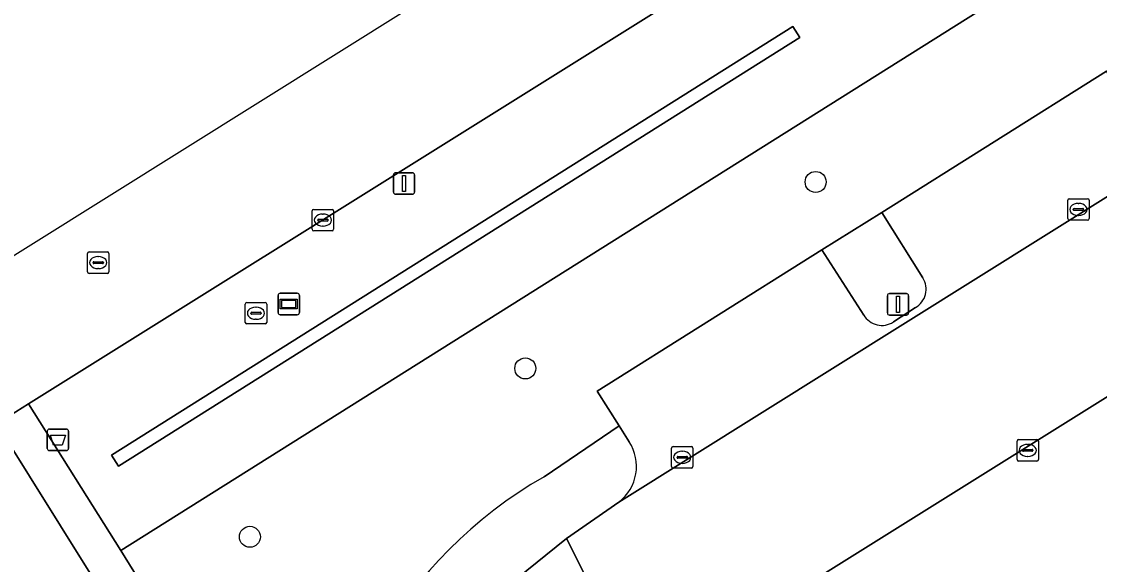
# Model space of a CAD drawing. Extents: x 158455 to 159797, y 387218 to 388672.
# Drawn here: x 158586.4 to 158636.6, y 387937.4 to 387962.7 of the extents above; entities that cross this region are included whole.
import ezdxf

# ---------------------------------------------------------------- set-up
doc = ezdxf.new("R2010")
doc.units = 0
for name, color, linetype in [('IMGEO_Afvalbak', 7, 'Continuous'), ('IMGEO_Boom', 7, 'Continuous'), ('IMGEO_Brandkraan', 7, 'Continuous'), ('IMGEO_Erf', 7, 'Continuous'), ('IMGEO_Groenvoorziening', 7, 'Continuous'), ('IMGEO_Haag', 7, 'Continuous'), ('IMGEO_Kolk', 7, 'Continuous'), ('IMGEO_Lichtmast', 7, 'Continuous'), ('IMGEO_Parkeervlak_open', 7, 'Continuous'), ('IMGEO_Rijbaan_lokaal_gesloten', 7, 'Continuous'), ('IMGEO_Rioolput', 7, 'Continuous'), ('IMGEO_Verklikker', 7, 'Continuous'), ('IMGEO_Voetpad_open', 7, 'Continuous')]:
    doc.layers.add(name, color=color, linetype=linetype)

msp = doc.modelspace()

# ---------------------------------------------------------------- linework, layer by layer
at = {"layer": 'IMGEO_Afvalbak'}
for p, q in [((158587.673, 387943.742), (158588.463, 387943.742)), ((158588.463, 387943.742), (158587.673, 387943.742)), ((158587.573, 387942.842), (158587.573, 387943.642)), ((158587.573, 387943.642), (158587.573, 387942.842)), ((158588.563, 387943.642), (158588.563, 387942.842)), ((158588.563, 387942.842), (158588.563, 387943.642)), ((158588.463, 387942.742), (158587.673, 387942.742)), ((158587.673, 387942.742), (158588.463, 387942.742))]:
    msp.add_line(p, q, dxfattribs=at)
msp.add_lwpolyline([(158587.716, 387943.456), (158588.42, 387943.456), (158588.271, 387942.986), (158587.865, 387942.986), (158587.716, 387943.456)], dxfattribs=at)
for centre, start, end in [((158587.673, 387943.642), 90, 180), ((158587.673, 387943.642), 90, 180), ((158588.463, 387943.642), 0, 90), ((158588.463, 387943.642), 360, 90), ((158587.673, 387942.842), 180, 270), ((158587.673, 387942.842), 180, 270), ((158588.463, 387942.842), 270, 0), ((158588.463, 387942.842), 270, 0)]:
    msp.add_arc(centre, 0.1, start, end, dxfattribs=at)
at = {"layer": 'IMGEO_Boom'}
for centre in [(158623.371, 387955.25), (158609.844, 387946.569), (158597.012, 387938.725)]:
    msp.add_circle(centre, 0.489, dxfattribs=at)
at = {"layer": 'IMGEO_Brandkraan'}
for p, q in [((158596.794, 387948.712), (158596.794, 387949.564)), ((158596.869, 387949.638), (158597.721, 387949.638)), ((158597.282, 387949.418), (158597.307, 387949.418)), ((158597.795, 387949.564), (158597.795, 387948.712)), ((158597.053, 387949.132), (158597.053, 387949.144)), ((158597.491, 387949.095), (158597.093, 387949.095)), ((158597.096, 387949.181), (158597.494, 387949.181)), ((158597.305, 387948.858), (158597.28, 387948.858)), ((158597.537, 387949.144), (158597.537, 387949.132)), ((158597.721, 387948.638), (158596.869, 387948.638))]:
    msp.add_line(p, q, dxfattribs=at)
for points in [[(158596.794, 387948.712), (158596.794, 387949.564)], [(158596.869, 387949.638), (158597.721, 387949.638)], [(158597.795, 387949.564), (158597.795, 387948.712)], [(158597.721, 387948.638), (158596.869, 387948.638)]]:
    msp.add_lwpolyline(points, dxfattribs=at)
for centre, radius, start, end in [((158596.871, 387949.562), 0.0765, 91.552, 178.448), ((158596.871, 387949.562), 0.0765, 91.552, 178.448), ((158597.719, 387949.562), 0.0765, 1.552, 88.448), ((158597.719, 387949.562), 0.0765, 1.552, 88.448), ((158596.871, 387948.714), 0.0765, 181.552, 268.448), ((158596.871, 387948.714), 0.0765, 181.552, 268.448), ((158597.093, 387949.141), 0.0403, 85.8775, 175.7526), ((158597.09, 387949.131), 0.0366, 178.938, 274.7102), ((158597.494, 387949.138), 0.043, 264.8664, 352.4533), ((158597.498, 387949.143), 0.0386, 1.7309, 96.639), ((158597.719, 387948.714), 0.0765, 271.552, 358.448), ((158597.719, 387948.714), 0.0765, 271.552, 358.448)]:
    msp.add_arc(centre, radius, start, end, dxfattribs=at)
for centre, major_axis, ratio, start_param, end_param in [((158597.281, 387949.138), (-0.387, 0.002), 0.722429, 4.712389, 7.853982), ((158597.306, 387949.138), (-0.39, 0.002), 0.717154, 1.570796, 4.712389)]:
    msp.add_ellipse(centre, major_axis=major_axis, ratio=ratio, start_param=start_param, end_param=end_param, dxfattribs=at)
at = {"layer": 'IMGEO_Erf'}
msp.add_lwpolyline([(158693.899, 387980.837), (158616.755, 387932.616), (158615.34, 387931.575), (158614.436, 387930.699)], dxfattribs=at)
at = {"layer": 'IMGEO_Groenvoorziening'}
for points in [[(158681.258, 388004.023), (158680.443, 388003.507), (158679.799, 388003.099), (158674.848, 388000), (158586.704, 387944.915), (158591.006, 387938.082), (158681.122, 387994.739), (158681.503, 387994.979), (158681.403, 387998.044), (158681.34, 388000), (158681.495, 388001.799), (158682.361, 388002.322)], [(158590.888, 387942.023), (158590.568, 387942.531), (158622.315, 387962.491), (158622.635, 387961.983)], [(158590.888, 387942.023), (158622.635, 387961.983), (158622.315, 387962.491), (158590.568, 387942.531)], [(158488.574, 387883.891), (158493.308, 387876.386), (158500, 387880.63), (158536.681, 387903.888), (158589.704, 387936.796), (158585.207, 387943.981), (158555.076, 387925.231), (158500, 387890.959)]]:
    msp.add_lwpolyline(points, close=True, dxfattribs=at)
for points in [[(158684.358, 388003.531), (158682.361, 388002.322), (158681.495, 388001.799), (158681.34, 388000), (158681.403, 387998.044), (158681.503, 387994.979), (158681.122, 387994.739), (158591.006, 387938.082), (158595.514, 387930.784), (158600.33, 387923.19)], [(158610.717, 387941.518), (158614.217, 387943.887), (158613.192, 387945.51), (158623.656, 387952.083), (158626.454, 387953.83), (158636.923, 387960.416), (158639.743, 387962.124), (158650.237, 387968.707), (158652.994, 387970.461), (158663.669, 387977.074), (158666.375, 387978.758), (158676.888, 387985.331), (158678.526, 387986.349), (158686.746, 387991.519), (158690.435, 387993.935)], [(158628.369, 387950.78), (158626.454, 387953.83), (158623.656, 387952.083), (158625.609, 387949.054)], [(158626.996, 387948.731), (158628.017, 387949.404)]]:
    msp.add_lwpolyline(points, dxfattribs=at)
for centre, radius, start, end in [((158627.542, 387950.259), 0.978, 299.0833, 32.218), ((158626.457, 387949.555), 0.985, 210.5794, 303.2022), ((158620.866, 387923.659), 20.541, 119.6083, 181.3088)]:
    msp.add_arc(centre, radius, start, end, dxfattribs=at)
at = {"layer": 'IMGEO_Haag'}
msp.add_lwpolyline([(158590.888, 387942.023), (158622.635, 387961.983), (158622.315, 387962.491), (158590.568, 387942.531)], close=True, dxfattribs=at)
at = {"layer": 'IMGEO_Kolk'}
for p, q in [((158635.115, 387953.546), (158635.115, 387954.398)), ((158635.19, 387954.472), (158636.042, 387954.472)), ((158635.603, 387954.252), (158635.628, 387954.252)), ((158636.116, 387954.398), (158636.116, 387953.546)), ((158599.911, 387953.049), (158599.911, 387953.901)), ((158599.986, 387953.975), (158600.838, 387953.975)), ((158600.399, 387953.755), (158600.424, 387953.755)), ((158600.912, 387953.901), (158600.912, 387953.049)), ((158635.374, 387953.966), (158635.374, 387953.978)), ((158635.812, 387953.929), (158635.414, 387953.929)), ((158635.417, 387954.015), (158635.815, 387954.015)), ((158635.858, 387953.978), (158635.858, 387953.966)), ((158600.17, 387953.469), (158600.17, 387953.481)), ((158600.608, 387953.432), (158600.21, 387953.432)), ((158600.213, 387953.518), (158600.611, 387953.518)), ((158600.654, 387953.481), (158600.654, 387953.469)), ((158636.042, 387953.472), (158635.19, 387953.472)), ((158635.626, 387953.692), (158635.601, 387953.692)), ((158600.838, 387952.975), (158599.986, 387952.975)), ((158600.422, 387953.195), (158600.397, 387953.195)), ((158632.754, 387942.325), (158632.754, 387943.177)), ((158632.829, 387943.251), (158633.681, 387943.251)), ((158633.755, 387943.177), (158633.755, 387942.325)), ((158616.655, 387942.001), (158616.655, 387942.853)), ((158616.73, 387942.927), (158617.582, 387942.927)), ((158617.143, 387942.707), (158617.168, 387942.707)), ((158617.656, 387942.853), (158617.656, 387942.001)), ((158633.013, 387942.745), (158633.013, 387942.757)), ((158633.451, 387942.708), (158633.053, 387942.708)), ((158633.056, 387942.794), (158633.454, 387942.794)), ((158633.242, 387943.031), (158633.267, 387943.031)), ((158633.497, 387942.757), (158633.497, 387942.745)), ((158616.914, 387942.421), (158616.914, 387942.433)), ((158617.352, 387942.384), (158616.954, 387942.384)), ((158616.957, 387942.47), (158617.355, 387942.47)), ((158617.398, 387942.433), (158617.398, 387942.421)), ((158633.681, 387942.251), (158632.829, 387942.251)), ((158633.265, 387942.471), (158633.24, 387942.471)), ((158617.582, 387941.927), (158616.73, 387941.927)), ((158617.166, 387942.147), (158617.141, 387942.147))]:
    msp.add_line(p, q, dxfattribs=at)
for points in [[(158635.115, 387953.546), (158635.115, 387954.398)], [(158635.19, 387954.472), (158636.042, 387954.472)], [(158636.116, 387954.398), (158636.116, 387953.546)], [(158599.911, 387953.049), (158599.911, 387953.901)], [(158599.986, 387953.975), (158600.838, 387953.975)], [(158600.912, 387953.901), (158600.912, 387953.049)], [(158636.042, 387953.472), (158635.19, 387953.472)], [(158600.838, 387952.975), (158599.986, 387952.975)], [(158632.754, 387942.325), (158632.754, 387943.177)], [(158632.829, 387943.251), (158633.681, 387943.251)], [(158633.755, 387943.177), (158633.755, 387942.325)], [(158616.655, 387942.001), (158616.655, 387942.853)], [(158616.73, 387942.927), (158617.582, 387942.927)], [(158617.656, 387942.853), (158617.656, 387942.001)], [(158633.681, 387942.251), (158632.829, 387942.251)], [(158617.582, 387941.927), (158616.73, 387941.927)]]:
    msp.add_lwpolyline(points, dxfattribs=at)
for centre, radius, start, end in [((158635.192, 387954.396), 0.0765, 91.552, 178.448), ((158635.192, 387954.396), 0.0765, 91.552, 178.448), ((158636.04, 387954.396), 0.0765, 1.552, 88.448), ((158636.04, 387954.396), 0.0765, 1.552, 88.448), ((158599.988, 387953.899), 0.0765, 91.552, 178.448), ((158599.988, 387953.899), 0.0765, 91.552, 178.448), ((158600.836, 387953.899), 0.0765, 1.552, 88.448), ((158600.836, 387953.899), 0.0765, 1.552, 88.448), ((158635.414, 387953.975), 0.0403, 85.8775, 175.7526), ((158635.411, 387953.965), 0.0366, 178.938, 274.7102), ((158635.815, 387953.972), 0.043, 264.8664, 352.4533), ((158635.819, 387953.977), 0.0386, 1.7309, 96.639), ((158600.21, 387953.478), 0.0403, 85.8775, 175.7526), ((158600.207, 387953.468), 0.0366, 178.938, 274.7102), ((158600.611, 387953.475), 0.043, 264.8664, 352.4533), ((158600.615, 387953.48), 0.0386, 1.7309, 96.639), ((158635.192, 387953.548), 0.0765, 181.552, 268.448), ((158635.192, 387953.548), 0.0765, 181.552, 268.448), ((158636.04, 387953.548), 0.0765, 271.552, 358.448), ((158636.04, 387953.548), 0.0765, 271.552, 358.448), ((158599.988, 387953.051), 0.0765, 181.552, 268.448), ((158599.988, 387953.051), 0.0765, 181.552, 268.448), ((158600.836, 387953.051), 0.0765, 271.552, 358.448), ((158600.836, 387953.051), 0.0765, 271.552, 358.448), ((158632.831, 387943.175), 0.0765, 91.552, 178.448), ((158632.831, 387943.175), 0.0765, 91.552, 178.448), ((158633.679, 387943.175), 0.0765, 1.552, 88.448), ((158633.679, 387943.175), 0.0765, 1.552, 88.448), ((158616.732, 387942.851), 0.0765, 91.552, 178.448), ((158616.732, 387942.851), 0.0765, 91.552, 178.448), ((158617.58, 387942.851), 0.0765, 1.552, 88.448), ((158617.58, 387942.851), 0.0765, 1.552, 88.448), ((158633.053, 387942.754), 0.0403, 85.8775, 175.7526), ((158633.05, 387942.744), 0.0366, 178.938, 274.7102), ((158633.454, 387942.751), 0.043, 264.8664, 352.4533), ((158633.458, 387942.756), 0.0386, 1.7309, 96.639), ((158616.954, 387942.43), 0.0403, 85.8775, 175.7526), ((158616.951, 387942.42), 0.0366, 178.938, 274.7102), ((158617.355, 387942.427), 0.043, 264.8664, 352.4533), ((158617.359, 387942.432), 0.0386, 1.7309, 96.639), ((158632.831, 387942.327), 0.0765, 181.552, 268.448), ((158632.831, 387942.327), 0.0765, 181.552, 268.448), ((158633.679, 387942.327), 0.0765, 271.552, 358.448), ((158633.679, 387942.327), 0.0765, 271.552, 358.448), ((158616.732, 387942.003), 0.0765, 181.552, 268.448), ((158616.732, 387942.003), 0.0765, 181.552, 268.448), ((158617.58, 387942.003), 0.0765, 271.552, 358.448), ((158617.58, 387942.003), 0.0765, 271.552, 358.448)]:
    msp.add_arc(centre, radius, start, end, dxfattribs=at)
for centre, major_axis, ratio, start_param, end_param in [((158635.602, 387953.972), (-0.387, 0.002), 0.722429, 4.712389, 7.853982), ((158635.627, 387953.972), (-0.39, 0.002), 0.717154, 1.570796, 4.712389), ((158600.398, 387953.475), (-0.387, 0.002), 0.722429, 4.712389, 7.853982), ((158600.423, 387953.475), (-0.39, 0.002), 0.717154, 1.570796, 4.712389), ((158617.142, 387942.427), (-0.387, 0.002), 0.722429, 4.712389, 7.853982), ((158617.167, 387942.427), (-0.39, 0.002), 0.717154, 1.570796, 4.712389), ((158633.241, 387942.751), (-0.387, 0.002), 0.722429, 4.712389, 7.853982), ((158633.266, 387942.751), (-0.39, 0.002), 0.717154, 1.570796, 4.712389)]:
    msp.add_ellipse(centre, major_axis=major_axis, ratio=ratio, start_param=start_param, end_param=end_param, dxfattribs=at)
at = {"layer": 'IMGEO_Lichtmast'}
for p, q in [((158603.697, 387954.778), (158603.697, 387955.578)), ((158603.697, 387955.578), (158603.697, 387954.778)), ((158603.797, 387955.678), (158604.587, 387955.678)), ((158604.587, 387955.678), (158603.797, 387955.678)), ((158604.687, 387955.578), (158604.687, 387954.778)), ((158604.687, 387954.778), (158604.687, 387955.578)), ((158604.587, 387954.678), (158603.797, 387954.678)), ((158603.797, 387954.678), (158604.587, 387954.678)), ((158626.713, 387949.151), (158626.713, 387949.951)), ((158626.713, 387949.951), (158626.713, 387949.151)), ((158626.813, 387950.051), (158627.603, 387950.051)), ((158627.603, 387950.051), (158626.813, 387950.051)), ((158627.703, 387949.951), (158627.703, 387949.151)), ((158627.703, 387949.151), (158627.703, 387949.951)), ((158627.603, 387949.051), (158626.813, 387949.051)), ((158626.813, 387949.051), (158627.603, 387949.051))]:
    msp.add_line(p, q, dxfattribs=at)
for points in [[(158604.117, 387955.553), (158604.267, 387955.553), (158604.267, 387954.803), (158604.117, 387954.803), (158604.117, 387955.553)], [(158627.133, 387949.926), (158627.283, 387949.926), (158627.283, 387949.176), (158627.133, 387949.176), (158627.133, 387949.926)]]:
    msp.add_lwpolyline(points, dxfattribs=at)
for centre, start, end in [((158603.797, 387955.578), 90, 180), ((158603.797, 387955.578), 90, 180), ((158604.587, 387955.578), 0, 90), ((158604.587, 387955.578), 360, 90), ((158603.797, 387954.778), 180, 270), ((158603.797, 387954.778), 180, 270), ((158604.587, 387954.778), 270, 0), ((158604.587, 387954.778), 270, 0), ((158626.813, 387949.951), 90, 180), ((158626.813, 387949.951), 90, 180), ((158627.603, 387949.951), 0, 90), ((158627.603, 387949.951), 360, 90), ((158626.813, 387949.151), 180, 270), ((158626.813, 387949.151), 180, 270), ((158627.603, 387949.151), 270, 0), ((158627.603, 387949.151), 270, 0)]:
    msp.add_arc(centre, 0.1, start, end, dxfattribs=at)
at = {"layer": 'IMGEO_Parkeervlak_open'}
for points in [[(158614.197, 387940.345), (158690.944, 387988.345)], [(158638.901, 387957.357), (158636.923, 387960.416), (158626.454, 387953.83), (158628.369, 387950.78)], [(158625.609, 387949.054), (158623.656, 387952.083), (158613.192, 387945.51), (158614.217, 387943.887), (158614.684, 387943.151)], [(158628.017, 387949.404), (158626.996, 387948.731)]]:
    msp.add_lwpolyline(points, dxfattribs=at)
for centre, radius, start, end in [((158627.542, 387950.259), 0.978, 299.0833, 32.218), ((158626.457, 387949.555), 0.985, 210.5794, 303.2022), ((158612.943, 387942.008), 2.083, 307.0265, 33.2815)]:
    msp.add_arc(centre, radius, start, end, dxfattribs=at)
at = {"layer": 'IMGEO_Rijbaan_lokaal_gesloten'}
msp.add_lwpolyline([(158551.782, 387930.421), (158555.076, 387925.231), (158585.207, 387943.981), (158586.704, 387944.915), (158674.848, 388000), (158679.799, 388003.099), (158680.443, 388003.507), (158681.258, 388004.023), (158683.398, 388005.331), (158684.977, 388006.315), (158684.901, 388006.431), (158681.622, 388011.613), (158681.622, 388011.613)], close=True, dxfattribs=at)
for points in [[(158691.261, 387988.543), (158690.944, 387988.345), (158614.197, 387940.345), (158611.756, 387938.648), (158615.34, 387931.575), (158616.755, 387932.616), (158693.899, 387980.837)], [(158614.436, 387930.699), (158615.34, 387931.575), (158611.756, 387938.648), (158609.435, 387936.776)]]:
    msp.add_lwpolyline(points, dxfattribs=at)
at = {"layer": 'IMGEO_Rioolput'}
for p, q in [((158589.443, 387951.069), (158589.443, 387951.921)), ((158589.518, 387951.995), (158590.37, 387951.995)), ((158589.931, 387951.775), (158589.956, 387951.775)), ((158590.444, 387951.921), (158590.444, 387951.069)), ((158589.702, 387951.489), (158589.702, 387951.501)), ((158590.14, 387951.452), (158589.742, 387951.452)), ((158589.745, 387951.538), (158590.143, 387951.538)), ((158589.954, 387951.215), (158589.929, 387951.215)), ((158590.186, 387951.501), (158590.186, 387951.489)), ((158590.37, 387950.995), (158589.518, 387950.995))]:
    msp.add_line(p, q, dxfattribs=at)
for points in [[(158589.443, 387951.069), (158589.443, 387951.921)], [(158589.518, 387951.995), (158590.37, 387951.995)], [(158590.444, 387951.921), (158590.444, 387951.069)], [(158590.37, 387950.995), (158589.518, 387950.995)]]:
    msp.add_lwpolyline(points, dxfattribs=at)
for centre, radius, start, end in [((158589.52, 387951.919), 0.0765, 91.552, 178.448), ((158589.52, 387951.919), 0.0765, 91.552, 178.448), ((158590.368, 387951.919), 0.0765, 1.552, 88.448), ((158590.368, 387951.919), 0.0765, 1.552, 88.448), ((158589.742, 387951.498), 0.0403, 85.8775, 175.7526), ((158589.739, 387951.488), 0.0366, 178.938, 274.7102), ((158590.143, 387951.495), 0.043, 264.8664, 352.4533), ((158590.147, 387951.5), 0.0386, 1.7309, 96.639), ((158589.52, 387951.071), 0.0765, 181.552, 268.448), ((158589.52, 387951.071), 0.0765, 181.552, 268.448), ((158590.368, 387951.071), 0.0765, 271.552, 358.448), ((158590.368, 387951.071), 0.0765, 271.552, 358.448)]:
    msp.add_arc(centre, radius, start, end, dxfattribs=at)
for centre, major_axis, ratio, start_param, end_param in [((158589.93, 387951.495), (-0.387, 0.002), 0.722429, 4.712389, 7.853982), ((158589.955, 387951.495), (-0.39, 0.002), 0.717154, 1.570796, 4.712389)]:
    msp.add_ellipse(centre, major_axis=major_axis, ratio=ratio, start_param=start_param, end_param=end_param, dxfattribs=at)
at = {"layer": 'IMGEO_Verklikker'}
for p, q in [((158598.326, 387949.167), (158598.326, 387949.967)), ((158598.326, 387949.967), (158598.326, 387949.167)), ((158598.426, 387950.067), (158599.216, 387950.067)), ((158599.216, 387950.067), (158598.426, 387950.067)), ((158599.316, 387949.967), (158599.316, 387949.167)), ((158599.316, 387949.167), (158599.316, 387949.967)), ((158599.216, 387949.067), (158598.426, 387949.067)), ((158598.426, 387949.067), (158599.216, 387949.067))]:
    msp.add_line(p, q, dxfattribs=at)
for points in [[(158598.427, 387949.799), (158599.215, 387949.799), (158599.215, 387949.335), (158598.427, 387949.335), (158598.427, 387949.799)], [(158598.492, 387949.734), (158598.492, 387949.4), (158599.15, 387949.4), (158599.15, 387949.734), (158598.492, 387949.734)]]:
    msp.add_lwpolyline(points, dxfattribs=at)
for centre, start, end in [((158598.426, 387949.967), 90, 180), ((158598.426, 387949.967), 90, 180), ((158599.216, 387949.967), 0, 90), ((158599.216, 387949.967), 360, 90), ((158598.426, 387949.167), 180, 270), ((158598.426, 387949.167), 180, 270), ((158599.216, 387949.167), 270, 0), ((158599.216, 387949.167), 270, 0)]:
    msp.add_arc(centre, 0.1, start, end, dxfattribs=at)
at = {"layer": 'IMGEO_Voetpad_open'}
for points in [[(158600.33, 387923.19), (158595.514, 387930.784), (158591.006, 387938.082), (158586.704, 387944.915), (158585.207, 387943.981), (158589.704, 387936.796), (158592.416, 387932.278), (158599.104, 387921.662), (158598.232, 387921.11), (158601.246, 387916.289), (158616.005, 387892.681), (158615.918, 387892.626), (158616.21, 387892.218), (158617.141, 387892.853), (158607.58, 387907.939), (158607.507, 387908.402), (158607.965, 387910.504), (158607.972, 387911.001)], [(158614.684, 387943.151), (158614.217, 387943.887), (158610.717, 387941.518)], [(158609.435, 387936.776), (158611.756, 387938.648), (158614.197, 387940.345)]]:
    msp.add_lwpolyline(points, dxfattribs=at)
for centre, radius, start, end in [((158612.943, 387942.008), 2.083, 307.0265, 33.2815), ((158620.866, 387923.659), 20.541, 119.6083, 181.3088)]:
    msp.add_arc(centre, radius, start, end, dxfattribs=at)

doc.saveas('drawing.dxf')
